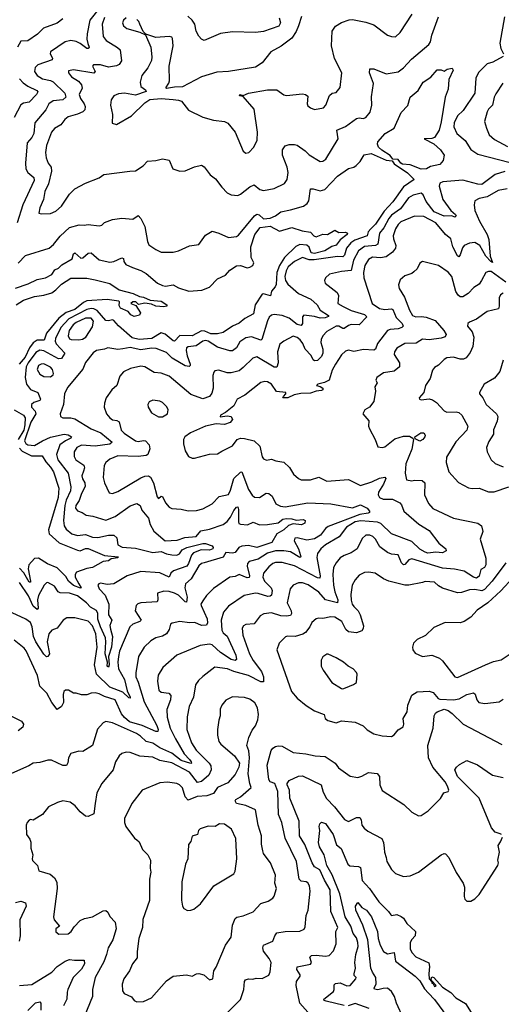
# Model space of a CAD drawing. Extents: x 1245432 to 1420865, y 606325 to 671314.
# Tile 280 of 382: x 1360896 to 1364470, y 649726 to 657029. Entities that reach past the tile are written whole.
import ezdxf

# ---------------------------------------------------------------- set-up
doc = ezdxf.new("R2010")
doc.units = 0

msp = doc.modelspace()

# ---------------------------------------------------------------- linework, layer by layer
at = {"layer": '0CON20XD'}
for points in [[(1361504, 657135), (1361416.4, 657025), (1361395.9, 656924.1), (1361395.3, 656885), (1361402.3, 656852.3), (1361410.8, 656825), (1361405, 656815.6), (1361395, 656815.4), (1361345, 656853.4), (1361315, 656866.9), (1361275, 656874), (1361234.2, 656865), (1361125, 656790), (1361121.4, 656775), (1361140, 656745), (1361137.5, 656732.5), (1361029.4, 656695), (1361009.6, 656675), (1361006, 656645), (1361025, 656615.4), (1361065, 656589.5), (1361125, 656579.3), (1361145, 656568.2), (1361230, 656485), (1361237.1, 656455), (1361215.7, 656435), (1361143.7, 656426.4), (1361111.4, 656405), (1361090.3, 656359.7), (1361008.9, 656265), (1361000.4, 656185), (1360985.5, 656155), (1360951.8, 656115), (1360939.3, 655965), (1360942.3, 655922.3), (1360955.6, 655895), (1361000, 655860), (1361002.8, 655837.2), (1360919.8, 655655), (1360877.4, 655522.6)], [(1361215.6, 657035), (1361175, 657002.7), (1361072.3, 656967.7), (1361027.4, 656922.6), (1360957.4, 656872.6), (1360905, 656870), (1360878.9, 656825)], [(1361526.3, 657045), (1361508.1, 656995), (1361515.8, 656905.8), (1361536.9, 656875), (1361622.9, 656822.9), (1361641.5, 656805), (1361650.5, 656725), (1361635, 656696.9), (1361615, 656686.5), (1361555, 656677.5), (1361495, 656695.3), (1361443.3, 656695), (1361436.9, 656685), (1361455.6, 656645), (1361446.2, 656633.8), (1361295, 656656.9), (1361258.8, 656651.2), (1361257.5, 656635), (1361281.4, 656605), (1361332.3, 656572.3), (1361355.3, 656545), (1361358.7, 656521.3), (1361338.2, 656475), (1361346.7, 656445), (1361375.3, 656405), (1361382.5, 656385), (1361379.1, 656360.9), (1361365, 656345.6), (1361325, 656327.5), (1361255, 656308.5), (1361231.2, 656288.8), (1361200.4, 656249.6), (1361155, 656223.3), (1361132.3, 656195), (1361094.6, 656095), (1361086.4, 656045), (1361092.5, 656005), (1361106.7, 655965), (1361128.5, 655935), (1361132, 655905), (1361109.2, 655810.8), (1361082.7, 655755), (1361071.9, 655695), (1361045.8, 655635), (1361037.5, 655595), (1361055, 655588.8), (1361125, 655590.8), (1361165, 655608.9), (1361205.5, 655645), (1361264.7, 655735.3), (1361306.2, 655773.8), (1361385, 655816.9), (1361485, 655855.8), (1361519.7, 655880.3), (1361713.4, 655906.6), (1361755, 655907.5), (1361813.3, 655945), (1361845, 655980), (1361905, 655984), (1361956.4, 655996.4), (1362005, 655987.5), (1362032, 655922), (1362085, 655906.7), (1362125, 655908), (1362192.6, 655937.4), (1362245, 655950), (1362265, 655938.8), (1362309.1, 655879.1), (1362349.7, 655849.7), (1362395, 655788), (1362435.5, 655745.5), (1362465, 655729.2), (1362515, 655725.6), (1362535, 655734.4), (1362605, 655789.4), (1362635, 655804.2), (1362678.9, 655768.9), (1362705, 655761.9), (1362785, 655778), (1362861.8, 655815), (1362881.1, 655845), (1362888.2, 655895), (1362881.3, 655935), (1362846.7, 656025), (1362846, 656064), (1362866.4, 656093.6), (1362896.2, 656103.8), (1362934.3, 656104.3), (1362955, 656098.6), (1363015, 656056.9), (1363045, 656027.3), (1363125, 655977.5), (1363145, 655980.6), (1363167.5, 655995), (1363258.6, 656145), (1363250.3, 656209.7), (1363313.1, 656236.9), (1363395, 656295.5), (1363415, 656302.5), (1363445, 656296.2), (1363465, 656304), (1363497, 656343), (1363509.2, 656395), (1363507.7, 656457.7), (1363522.7, 656555), (1363492.9, 656635), (1363494.2, 656665.8), (1363525, 656663.8), (1363615, 656627.5), (1363705, 656643.1), (1363745, 656673.1), (1363804.3, 656735.7), (1363931.9, 656845), (1363945, 656866.2), (1363954.7, 656915.3), (1364005, 657051.4)], [(1361685, 657044.3), (1361665, 657026), (1361658.1, 657005), (1361665, 656984), (1361691.2, 656965), (1361788, 656938), (1361828.3, 656918.3), (1361870, 656825), (1361877.1, 656755), (1361874.3, 656725.7), (1361847.6, 656672.4), (1361801.4, 656615), (1361790, 656565), (1361795.7, 656535), (1361829.7, 656509.7), (1361833.8, 656496.2), (1361755, 656470.5), (1361674.7, 656485.3), (1361630, 656480), (1361595.6, 656464.4), (1361575.7, 656434.3), (1361569.2, 656395), (1361584, 656325), (1361583, 656263), (1361615, 656252.5), (1361725, 656316.7), (1361825, 656413.3), (1361862.7, 656437.3), (1361945, 656443.8), (1362033.8, 656436.2), (1362075, 656433.3), (1362095.5, 656425.5), (1362149.5, 656359.5), (1362255, 656306), (1362335, 656284.3), (1362415, 656274.2), (1362441.7, 656261.7), (1362494.2, 656194.2), (1362553.8, 656055), (1362575, 656038.8), (1362596.7, 656045), (1362634, 656085), (1362658.1, 656135), (1362661.1, 656195), (1362635.6, 656365.6), (1362555, 656460), (1362527.5, 656465), (1362530, 656475), (1362555, 656467.5), (1362595, 656484.2), (1362735, 656510), (1362805, 656508), (1362855, 656473.1), (1362875, 656467.1), (1362995, 656480), (1363017.5, 656475), (1363035, 656462.5), (1363030.5, 656405), (1363035, 656391.4), (1363053.3, 656375), (1363085, 656362.8), (1363151.2, 656375), (1363167.1, 656395), (1363195, 656468), (1363215, 656483.8), (1363245, 656490), (1363274.3, 656525.7), (1363286.7, 656635), (1363231.3, 656741.3), (1363210.4, 656835), (1363215.7, 656944.3), (1363238.8, 656981.2), (1363285, 657009.2), (1363341.5, 657028.5), (1363365, 657030), (1363465, 657011.5), (1363525, 656990.8), (1363625.6, 656915.6), (1363655, 656904.2), (1363685, 656902.9), (1363718.9, 656935), (1363809.1, 657070.9)], [(1362987.4, 657052.6), (1362965.4, 656985), (1362947.8, 656942.2), (1362916.6, 656893.4), (1362836.7, 656833.3), (1362759.8, 656790.2), (1362695, 656709.2), (1362645, 656677.5), (1362445, 656644.2), (1362358.8, 656641.2), (1362245, 656606.2), (1362105, 656530.8), (1362045, 656530), (1361985, 656520), (1361980, 656525), (1362002.5, 656557.5), (1362006.7, 656575), (1362005.7, 656685), (1362034.4, 656835), (1362029.7, 656889.7), (1362025, 656898.8), (1362005.8, 656905.8), (1361905, 656898.1), (1361831.7, 656921.7), (1361811.2, 656941.2), (1361786.9, 656995), (1361779.4, 657015), (1361765, 657030.8)], [(1362822.2, 657042.2), (1362831.2, 657005), (1362819.8, 656980.2), (1362705, 656941.8), (1362645, 656935.3), (1362475, 656938.9), (1362385, 656928.1), (1362264.4, 656874.4), (1362245, 656884), (1362225, 656906.2), (1362206.4, 656945), (1362194.6, 656995), (1362175.4, 657025), (1362143.6, 657055)], [(1364495, 657051.1), (1364459.6, 656855), (1364465.9, 656815.9), (1364486.7, 656775)], [(1364484.4, 656755.6), (1364406.2, 656715), (1364365, 656702.9), (1364301.7, 656638.3), (1364280.6, 656595), (1364274.6, 656485.4), (1364186, 656355), (1364144.7, 656315.3), (1364119.2, 656265), (1364119.1, 656235), (1364141.4, 656185), (1364202.4, 656132.4), (1364245.3, 656065.3), (1364295, 656033), (1364535, 655970.5)], [(1363875, 655921.7), (1363795, 655952.2), (1363738.1, 655958.1), (1363725.4, 655965.4), (1363705, 655992.2), (1363665.5, 655995.5), (1363645, 656023.1), (1363582.8, 656062.8), (1363559.7, 656085), (1363550.8, 656105), (1363555, 656123.3), (1363608.6, 656185), (1363674.6, 656225.4), (1363728.2, 656341.8), (1363776.8, 656393.2), (1363794.2, 656455.8), (1363852, 656505), (1363890, 656565), (1363947.9, 656602.1), (1363995, 656657.5), (1364025, 656657.5), (1364045, 656647.5), (1364067.5, 656662.5), (1364105, 656669.2), (1364112.9, 656655), (1364081.8, 656585), (1364075.6, 656515), (1364053.3, 656455), (1364025, 656272), (1364009.2, 656210.8), (1363975, 656155.6), (1363955, 656148.2), (1363898.8, 656145), (1363968.3, 656108.3), (1364019.6, 656065), (1364046.9, 656025), (1364039.2, 655985), (1364014.4, 655955), (1363945, 655940), (1363915, 655924.3), (1363875, 655921.7)], [(1360895, 656590.5), (1360921, 656561), (1360955.2, 656535.2), (1361022.5, 656505), (1361031.1, 656495), (1361021.3, 656475), (1360965, 656418.5), (1360925, 656409.7), (1360905, 656397.1), (1360855.2, 656305)], [(1364481.8, 656558.2), (1364429.9, 656480.1), (1364418.1, 656455), (1364404.4, 656395), (1364375.2, 656364.8), (1364365.3, 656345), (1364346.6, 656275), (1364360, 656225), (1364380.6, 656175), (1364420.5, 656140.5), (1364515, 656090)], [(1360885, 655224.5), (1360939.7, 655280.3), (1361113.8, 655335), (1361147.9, 655362.1), (1361195, 655423.8), (1361265, 655487.5), (1361337.7, 655507.7), (1361374.1, 655504.1), (1361405, 655510.8), (1361485, 655500.6), (1361504.4, 655505.6), (1361525, 655525.7), (1361545, 655532.9), (1361585, 655546.2), (1361655, 655558), (1361735, 655550), (1361775.8, 655575.8), (1361794.2, 655555), (1361823.5, 655495), (1361843.6, 655383.6), (1361855, 655358.8), (1361905, 655324), (1361945, 655305.8), (1362035, 655305.7), (1362075, 655314.4), (1362155, 655351.9), (1362225, 655362.5), (1362275, 655430), (1362325, 655460), (1362375, 655446.2), (1362445.9, 655414.1), (1362505, 655421.9), (1362519.3, 655430.7), (1362637.6, 655575), (1362655, 655587.2), (1362673.1, 655583.1), (1362705, 655553.1), (1362755, 655557.3), (1362795, 655574.6), (1362835, 655604.5), (1362905, 655618.5), (1363003.3, 655645), (1363029.2, 655665), (1363041.4, 655685), (1363054.4, 655775.6), (1363075, 655775.6), (1363125, 655759.4), (1363159.4, 655770.6), (1363255, 655868.1), (1363335, 655925.7), (1363375, 655936), (1363393, 655947), (1363423, 655977), (1363453.2, 656026.8), (1363505, 656036.6), (1363615, 655987.1), (1363661.4, 655981.4), (1363675, 655959.2), (1363775, 655894.3), (1363823.8, 655845), (1363745, 655789.6), (1363665, 655677.7), (1363599.8, 655610.2), (1363536.1, 655513.9), (1363502.6, 655477.4), (1363482.9, 655455), (1363474.5, 655425), (1363383.1, 655395), (1363352.8, 655375), (1363320.2, 655335), (1363307, 655283), (1363295, 655270.3), (1363255, 655272.4), (1363081.6, 655248.4), (1363045, 655248.8), (1362995, 655264.5), (1362934.2, 655235.8), (1362888.2, 655195), (1362872.5, 655167.5), (1362864.4, 655125), (1362868.4, 655095), (1362885, 655066.5), (1362965, 654998.5), (1363056.4, 654956.4), (1363102.7, 654915), (1363125.5, 654875.5), (1363188, 654835), (1363188.6, 654828.6), (1363162.4, 654817.6), (1363125, 654816.2), (1363085, 654828.7), (1363005, 654837.8), (1362993.5, 654825), (1362994.4, 654775), (1362985, 654760.6), (1362955, 654767.6), (1362894.8, 654814.8), (1362845, 654835.4), (1362785, 654843.6), (1362765, 654838.5), (1362747.9, 654822.1), (1362734.5, 654795), (1362692.2, 654657.8), (1362685, 654653.3), (1362615, 654676.7), (1362575, 654669.1), (1362530.1, 654639.9), (1362505, 654595.8), (1362475, 654572.5), (1362455, 654572.2), (1362365, 654599.6), (1362295.5, 654645), (1362275, 654650), (1362255, 654644.7), (1362205, 654609.3), (1362145, 654603.6), (1362135, 654594.2), (1362131.1, 654575), (1362138.1, 654535), (1362161.3, 654475), (1362161.5, 654465), (1362152.9, 654457.1), (1362125, 654462.7), (1362028.5, 654518.5), (1361985, 654561.8), (1361909.3, 654589.3), (1361875, 654594.1), (1361795, 654581.5), (1361715, 654597.9), (1361660.9, 654589.1), (1361625, 654582.9), (1361550, 654595), (1361525, 654584.3), (1361465.6, 654574.4), (1361440.7, 654559.3), (1361383.8, 654486.2), (1361364, 654436), (1361249.4, 654300.6), (1361227.1, 654255), (1361220.6, 654175), (1361195.9, 654105.9), (1361198.8, 654085), (1361216.8, 654076.8), (1361275, 654076.5), (1361305, 654068.5), (1361425, 653993.8), (1361498.1, 653965), (1361582, 653895), (1361565, 653880.5), (1361455, 653866.2), (1361355, 653872.8), (1361320.8, 653855), (1361301.1, 653825), (1361300.3, 653790.3), (1361311.2, 653765), (1361371.5, 653725), (1361376.7, 653705), (1361368.5, 653681.5), (1361357.5, 653645), (1361362.8, 653622.8), (1361379.7, 653595), (1361382.4, 653567.6), (1361354.7, 653515), (1361337.8, 653462.2), (1361311.3, 653425), (1361310.2, 653405), (1361325, 653386.6), (1361360, 653375), (1361390, 653355), (1361437.6, 653347.6), (1361535, 653318.2), (1361605.2, 653344.8), (1361715, 653423.8), (1361765, 653440), (1361790, 653425), (1361801.7, 653391.7), (1361852.3, 653332.3), (1361864.5, 653284.5), (1361890.8, 653235), (1361975, 653164), (1362065, 653167.8), (1362121.7, 653188.3), (1362204.5, 653195.5), (1362241.1, 653238.9), (1362305, 653251.5), (1362405, 653283.8), (1362435, 653308.2), (1362460.1, 653339.9), (1362485, 653390), (1362505, 653414.4), (1362515, 653416.9), (1362520.7, 653395), (1362518.7, 653305), (1362523.1, 653293.1), (1362535, 653287.7), (1362587.3, 653282.7), (1362627.5, 653302.5), (1362675, 653281.6), (1362735.3, 653284.7), (1362815, 653298.4), (1362850, 653325), (1362875, 653328.9), (1362915, 653326.6), (1362946.6, 653316.6), (1363000.8, 653320.8), (1363014.2, 653315), (1363011.1, 653295), (1362988.2, 653281.8), (1362925, 653289.1), (1362891.6, 653278.4), (1362855.8, 653245), (1362803.6, 653216.4), (1362767.8, 653152.2), (1362655, 653114.3), (1362595, 653130.2), (1362545, 653124.8), (1362521.9, 653115), (1362495, 653077.5), (1362475, 653073.1), (1362425, 653077.1), (1362406.5, 653043.5), (1362265, 653000.8)], [(1364496, 655904), (1364425, 655880), (1364325, 655807.2), (1364295, 655808.5), (1364185, 655838.6), (1364035.5, 655825.5), (1364013.9, 655816.1), (1364009.6, 655795), (1364036.8, 655695), (1364095.5, 655615), (1364129.1, 655585), (1364134.4, 655575), (1364125.3, 655564.7), (1364103.4, 655573.4), (1364045, 655571.8), (1363971.8, 655605), (1363912, 655682), (1363890.1, 655730.1), (1363875, 655742.4), (1363815, 655728.6), (1363781.3, 655708.7), (1363722.7, 655627.3), (1363655, 655578.9), (1363635.2, 655555), (1363597.9, 655485), (1363565.6, 655445), (1363554.7, 655365), (1363535.7, 655354.3), (1363455, 655348.1), (1363410.8, 655315), (1363372.2, 655245), (1363355, 655168.9), (1363285, 655162.3), (1363195, 655142.9), (1363166, 655115), (1363158.8, 655095), (1363163.8, 655075), (1363252.2, 655005), (1363262.7, 654982.7), (1363257.1, 654925), (1363297.5, 654902.5)], [(1364514.8, 655775.2), (1364446.3, 655763.6), (1364365, 655714.6), (1364306.6, 655703.4), (1364274.4, 655685.6), (1364268.6, 655655), (1364275, 655614), (1364308.5, 655535), (1364365.8, 655435), (1364378.7, 655398.7), (1364386.8, 655275), (1364405, 655228.8), (1364391.8, 655235), (1364356.1, 655275), (1364312.1, 655355), (1364275, 655375.7), (1364235, 655371.2), (1364194.8, 655355.2), (1364182.3, 655337.7), (1364165, 655284.2), (1364155, 655271.4), (1364145, 655277.5), (1364110, 655345), (1364095.8, 655405), (1364055.8, 655435), (1363985, 655523.5), (1363895, 655570), (1363825, 655571.4), (1363725, 655528.8), (1363705, 655511.1), (1363685, 655479.2), (1363668.2, 655425), (1363668.9, 655405), (1363687.9, 655355), (1363685.6, 655335.6), (1363662.2, 655305), (1363615, 655271.2), (1363574, 655264), (1363515, 655268), (1363485, 655250.5), (1363457.9, 655205), (1363448.5, 655155), (1363450, 655115), (1363512.5, 654925), (1363567, 654887), (1363605, 654880.3), (1363654.6, 654884.6), (1363665, 654880.5), (1363691, 654821), (1363733.8, 654775), (1363741.5, 654755), (1363731.9, 654745), (1363705, 654735.7), (1363645, 654732.3), (1363626.5, 654723.5), (1363552.2, 654627.8), (1363535.6, 654585), (1363525, 654578.5), (1363446.6, 654583.4), (1363375, 654567.1), (1363335, 654579.2), (1363315, 654570), (1363285, 654544), (1363239.5, 654475), (1363215, 654428.8), (1363193.5, 654355), (1363158.3, 654338.3), (1363107.5, 654325), (1363097.5, 654315), (1363125, 654309.2), (1363145, 654296.2), (1363146, 654285), (1363135, 654278.6), (1363095, 654273.5), (1363055, 654260), (1362982.5, 654257.5), (1362932.9, 654247.1), (1362885, 654224.4), (1362855, 654223.3), (1362850, 654225), (1362852.5, 654235), (1362870, 654255), (1362870, 654265), (1362801.5, 654271.5), (1362764.3, 654325), (1362735, 654343.3), (1362714.5, 654345.5), (1362685, 654337.8), (1362566, 654244), (1362508.8, 654215), (1362485, 654164.3), (1362423.7, 654116.4), (1362386.2, 654095), (1362383.8, 654083.8), (1362435, 654091.5), (1362466.2, 654086.2), (1362474.3, 654065), (1362458, 654042), (1362415, 654025.7), (1362355, 654032), (1362275, 654013.3), (1362164, 653965), (1362121.2, 653935), (1362110.8, 653915), (1362112.3, 653882.3), (1362125, 653832.5), (1362149.5, 653789.5), (1362175, 653776.7), (1362193, 653777), (1362305, 653807.5), (1362365, 653808.8), (1362395, 653830), (1362475, 653868.8), (1362508.8, 653915), (1362535.8, 653925.8), (1362563.6, 653923.6), (1362635.5, 653905.5), (1362678.8, 653865), (1362695, 653787.5), (1362705, 653772.5), (1362727, 653763), (1362765, 653770), (1362796.4, 653756.4), (1362856.2, 653746.2), (1362897.9, 653707.9), (1362928.8, 653658.8), (1362965.7, 653625.7), (1362985, 653617.1), (1363055, 653616.7), (1363115, 653635.3), (1363175, 653606), (1363335, 653618.6), (1363425, 653574.5), (1363509, 653601), (1363565, 653628.2), (1363605, 653636.7), (1363614.3, 653625), (1363595, 653584.4), (1363558.7, 653525), (1363557.3, 653505), (1363567.1, 653485), (1363593, 653473), (1363661.7, 653471.7), (1363716.7, 653445), (1363730.6, 653430.6), (1363747.3, 653385), (1363857.7, 653287.7), (1363935, 653240), (1364006.5, 653146.5), (1364059.2, 653105), (1364061.2, 653088.8), (1364034.3, 653075.7), (1363985, 653080), (1363925, 653073.2), (1363905, 653078.7), (1363865, 653101.9), (1363805, 653158.5), (1363655, 653215.9), (1363575, 653292.8), (1363552.3, 653302.3), (1363427.3, 653312.7), (1363384.6, 653305), (1363322.4, 653265), (1363267.4, 653192.6), (1363165, 653133.3), (1363131.8, 653105), (1363105, 653070.8), (1363100.8, 653039.2), (1363125.7, 652905), (1363123.6, 652886.4), (1363105, 652888.6), (1362935, 652979.1), (1362845, 653003.1), (1362795, 653002.2), (1362775, 652994.6), (1362745, 652971.5), (1362705.4, 652925), (1362700, 652895), (1362713.2, 652865), (1362763.3, 652815), (1362768.6, 652795), (1362765, 652760.8), (1362755, 652752.3), (1362738.1, 652751.9), (1362666.2, 652773.8), (1362645.3, 652774.7), (1362561.4, 652758.6), (1362445, 652678.9), (1362409.6, 652635), (1362391.1, 652575), (1362395, 652501.2), (1362405, 652480.8), (1362435.4, 652455.4), (1362500.8, 652315), (1362505.3, 652284.7), (1362496.2, 652275), (1362465, 652283.9), (1362386.4, 652336.4), (1362325, 652392), (1362305, 652396.7), (1362235, 652386.5), (1362063.2, 652316.8), (1361957, 652223), (1361922.8, 652167.2), (1361917.6, 652122.4), (1361927.8, 652055), (1361945, 652040.9), (1362002.7, 652032.7), (1362016.7, 652016.7), (1362015, 651984), (1361986.9, 651913.1), (1361991.1, 651855), (1362013.1, 651775), (1362051.4, 651695), (1362116.5, 651585), (1362155, 651541.4), (1362168.6, 651525), (1362171.1, 651515), (1362165, 651512.3), (1362095, 651533.8), (1362025, 651587.6), (1361935, 651629.5), (1361885, 651662), (1361834.3, 651674.3), (1361793.4, 651715), (1361762.9, 651735), (1361585, 651814.6), (1361535, 651823.1), (1361515.5, 651814.5), (1361472.7, 651767.3), (1361435.7, 651645), (1361365, 651602), (1361335, 651603.8), (1361275, 651586.2), (1361258.6, 651555), (1361252.7, 651517.3), (1361242.3, 651497.7), (1361215, 651497.1), (1361132.3, 651537.7), (1361105, 651537.5), (1361045, 651519.2), (1360995, 651515.6), (1360963.3, 651495), (1360835, 651437.1)], [(1360865, 655038), (1360959.2, 655070.9), (1361025, 655101.8), (1361086.4, 655113.6), (1361135, 655140.5), (1361156.6, 655173.4), (1361184.7, 655185.3), (1361209.2, 655210.8), (1361285, 655254.6), (1361295, 655292), (1361305, 655300), (1361349.5, 655259.5), (1361365, 655262.9), (1361405, 655297.9), (1361425, 655301.1), (1361485, 655248.6), (1361565, 655231.4), (1361595, 655236.7), (1361655, 655263.1), (1361665, 655258.8), (1361669.4, 655235), (1361683.9, 655213.9), (1361731.8, 655191.8), (1361795, 655169.3), (1361835, 655146.7), (1361918.5, 655075), (1361955, 655057.2), (1361976.9, 655053.1), (1362035, 655063.3), (1362075, 655040.5), (1362150, 655015), (1362246.4, 655023.6), (1362305, 655044.3), (1362365, 655106.2), (1362424.4, 655135.6), (1362455, 655170.8), (1362505, 655203.3), (1362535, 655206), (1362585, 655189.4), (1362605, 655192.9), (1362625, 655205.8), (1362633.5, 655225), (1362614.3, 655264.3), (1362612.2, 655345), (1362641, 655435), (1362681, 655489), (1362755, 655497.7), (1362825, 655460.7), (1362916.8, 655486.8), (1362992.7, 655462.7), (1363054.4, 655454.4), (1363078, 655425), (1363095, 655418.5), (1363145, 655437.8), (1363180, 655435), (1363235, 655467.5), (1363265, 655451.9), (1363315, 655454.4), (1363329.4, 655445), (1363327.3, 655435), (1363273.2, 655396.8), (1363245, 655355.8), (1363212.7, 655347.3), (1363160, 655315), (1363085, 655296.1), (1363060.1, 655300.1), (1363043, 655343), (1363025.7, 655355.7), (1362975, 655361), (1362945, 655348), (1362861.5, 655265), (1362823.8, 655205), (1362804.4, 655155), (1362800.5, 655065), (1362792.7, 655047.3), (1362763.6, 655015), (1362758.1, 654981.9), (1362705, 654995.3), (1362695, 654992.3), (1362642.5, 654915), (1362631.5, 654848.5), (1362567.4, 654812.6), (1362525, 654778.8), (1362475, 654755.9), (1362405, 654709.7), (1362365, 654698), (1362315, 654699.9), (1362269, 654719), (1362245, 654720.4), (1362175, 654685.5), (1362083.7, 654686.3), (1362045, 654645.5), (1362035, 654647.9), (1361975, 654697.7), (1361945, 654706.4), (1361875.5, 654664.5), (1361783, 654657), (1361730.7, 654670.7), (1361629.4, 654759.4), (1361595, 654797.5), (1361585, 654802.2), (1361555, 654795.5), (1361535, 654798.5), (1361471.6, 654871.6), (1361445, 654884.8), (1361425, 654887.2), (1361395, 654879.7), (1361259.5, 654810.5), (1361200.5, 654745), (1361162.5, 654665), (1361159.8, 654645), (1361167.6, 654625), (1361230, 654555), (1361205, 654517.1), (1361185, 654513.9), (1361075, 654574), (1361045, 654578), (1361015, 654559.7), (1360958.2, 654485), (1360943.3, 654455), (1360936.5, 654375), (1360945.9, 654325), (1360977, 654287), (1361029.2, 654265), (1361049.1, 654215), (1361045, 654204.5), (1360999.5, 654190.5), (1360983.1, 654175), (1360983.1, 654155), (1361009.6, 654125), (1361014.7, 654105), (1360978.8, 654045), (1360932.5, 653905), (1360941.8, 653885), (1360955, 653875.3), (1361005, 653870), (1361065, 653906.6), (1361125, 653931.6), (1361224.7, 653954.7), (1361255, 653949.4), (1361280, 653935), (1361275.8, 653925), (1361234.6, 653905), (1361194.1, 653875.9), (1361168.6, 653805), (1361179.7, 653765), (1361256, 653665), (1361274.8, 653565), (1361272.2, 653535), (1361239.8, 653465), (1361229.8, 653425), (1361219.7, 653315), (1361225.9, 653275), (1361240, 653250), (1361283.1, 653215), (1361323.9, 653203.9), (1361385, 653210), (1361435, 653191.6), (1361475, 653189.3), (1361555.4, 653205.4), (1361595, 653206.7), (1361615.6, 653185), (1361624.3, 653135), (1361656.8, 653116.8), (1361755, 653110.2), (1361885, 653077.5), (1361945.1, 653085.1), (1361985, 653067.2), (1362025, 653058.9), (1362061.7, 653058.3), (1362081.6, 653068.4), (1362102.8, 653097.2), (1362135.3, 653115), (1362254.8, 653144.8), (1362275, 653144.1), (1362325, 653127.4), (1362332.7, 653115), (1362330.4, 653105), (1362305, 653094.5), (1362243.5, 653096.5), (1362185.7, 653074.3), (1362171.6, 653058.4), (1362149.4, 652995), (1362135.1, 652974.9), (1362037.9, 652942.1), (1362017.8, 652925), (1362005, 652894.5), (1361934.7, 652925.3), (1361795, 652935.7), (1361692.5, 652905), (1361594.5, 652845.5), (1361545, 652841.1), (1361495, 652849.4), (1361482, 652845), (1361475.7, 652834.3), (1361485, 652807.5), (1361530.1, 652760.1), (1361558.1, 652695), (1361555.7, 652615), (1361580.4, 652575), (1361565.8, 652535), (1361569, 652509), (1361585.8, 652455), (1361577, 652375), (1361553.8, 652305), (1361558.9, 652245), (1361555, 652226.2), (1361546.2, 652235), (1361547.5, 652265), (1361529.2, 652325), (1361535.6, 652415), (1361532.2, 652445), (1361494.7, 652525), (1361476.7, 652583.3), (1361475.9, 652625), (1361466.5, 652646.5), (1361421.1, 652671.1), (1361390.8, 652705), (1361325, 652756.3), (1361265, 652776.5), (1361195, 652777.1), (1361182.5, 652785), (1361155, 652828.5), (1361105, 652854), (1361095, 652852), (1361077.5, 652835), (1361035, 652757.5), (1361026.7, 652725), (1361032.3, 652665), (1361025, 652653.3), (1360995, 652678.2), (1360961.3, 652755), (1360893.6, 652853.6)], [(1364503.1, 655083.1), (1364395, 655160.7), (1364375, 655161.8), (1364355, 655154.5), (1364324.3, 655095.7), (1364305, 655066.9), (1364266, 655044), (1364225, 654999.4), (1364185, 654974.4), (1364165, 654972.9), (1364149.4, 654985), (1364133.8, 655013.8), (1364102.7, 655125), (1364075, 655157.8), (1364005, 655205.4), (1363885, 655236.2), (1363865, 655224), (1363845, 655182), (1363821.2, 655158.8), (1363805, 655146.9), (1363755, 655128.6), (1363720, 655100), (1363708.3, 655061.7), (1363712, 655035), (1363750.9, 654970.9), (1363787.8, 654875), (1363811.5, 654835), (1363835, 654825.4), (1363878.7, 654828.7), (1363913, 654823), (1363979.1, 654799.1), (1364044.4, 654725), (1364060.8, 654695), (1364052.4, 654677.6), (1364022.8, 654667.2), (1363935, 654653.8), (1363885, 654660.6), (1363865, 654646.2), (1363839.3, 654630.7), (1363753.2, 654626.8), (1363695, 654592), (1363678.2, 654565), (1363674.7, 654545), (1363714.5, 654485), (1363714.4, 654455), (1363675, 654421.1), (1363595, 654409.2), (1363546.2, 654375), (1363538, 654355), (1363548, 654335), (1363532, 654305), (1363535.8, 654275), (1363525, 654197.5), (1363492.5, 654155), (1363457.5, 654135), (1363442.5, 654105), (1363487.5, 654055), (1363485.8, 654015), (1363491.4, 653995), (1363534.2, 653915), (1363555, 653861.2), (1363585, 653855.8), (1363605, 653861.4), (1363680.1, 653919.9), (1363745, 653940.7), (1363789.1, 653939.1), (1363813.3, 653925), (1363817.5, 653915), (1363805.5, 653844.5), (1363761.5, 653735), (1363755.6, 653665), (1363765.9, 653615.9), (1363805, 653610), (1363825, 653614.3), (1363882.2, 653612.2), (1363902.9, 653595), (1363900, 653505), (1363930.8, 653440.8), (1363963.3, 653403.3), (1364115, 653331.1), (1364295, 653294.2), (1364323.8, 653275), (1364332.3, 653232.3), (1364314.5, 653175), (1364354.7, 653034.7), (1364354.6, 652985.4), (1364345, 652966.9), (1364318.8, 652951.2), (1364305, 652902.9), (1364285, 652886.9), (1364265, 652893.3), (1364195, 652938.8), (1364123.8, 652953.8), (1364035, 652961), (1363805, 653029.5), (1363785, 653023.4), (1363755, 652987.5), (1363745, 652986.4), (1363730.6, 653000.6), (1363705, 653058.8), (1363655, 653064.6), (1363625, 653077.5), (1363569.4, 653119.4), (1363536.5, 653175), (1363516.1, 653196.1), (1363494.2, 653205.8), (1363465, 653205.6), (1363438.3, 653181.7), (1363399.4, 653105), (1363356.3, 653073.7), (1363304, 653055), (1363275, 653037.8), (1363245, 653000.8), (1363225.5, 652965), (1363219.2, 652915), (1363224.8, 652835), (1363233.7, 652785), (1363257.8, 652725), (1363255.5, 652705), (1363165.2, 652725.2), (1363115, 652783.5), (1363037, 652837), (1362995, 652852.3), (1362965, 652851.2), (1362925.3, 652834.7), (1362903.4, 652806.6), (1362880.9, 652705), (1362909.6, 652645), (1362913.1, 652625), (1362905, 652610.8), (1362875, 652604.7), (1362835, 652607.6), (1362765, 652630.5), (1362707.2, 652622.8), (1362681.7, 652608.3), (1362635, 652548.6), (1362575, 652544.4), (1362556.7, 652533.3), (1362545.8, 652515), (1362552.2, 652465), (1362600.4, 652325), (1362629.6, 652275), (1362690.3, 652195), (1362704.6, 652155), (1362705, 652118), (1362685, 652117.3), (1362595, 652164.5), (1362485, 652193.5), (1362438, 652215), (1362345, 652225.5), (1362255, 652156.7), (1362222.7, 652127.3), (1362199.4, 652095), (1362185.4, 652005), (1362153.8, 651935), (1362138.7, 651858.7), (1362136.2, 651765), (1362170.4, 651665), (1362205, 651610.4), (1362302.9, 651515), (1362315.6, 651495), (1362317.3, 651465), (1362300.4, 651425), (1362245, 651378.9), (1362215, 651370.9), (1362155, 651448.3), (1362025, 651518.1), (1361935.3, 651535.3), (1361885, 651558), (1361786.7, 651566.7), (1361715, 651594), (1361685, 651595.7), (1361655, 651585.7), (1361635, 651570), (1361606.7, 651525), (1361590.6, 651465), (1361505.6, 651365), (1361467.1, 651295), (1361455.5, 651215), (1361445, 651140), (1361405, 651118), (1361385, 651122.5), (1361345, 651152.9), (1361308.3, 651198.3), (1361270, 651225), (1361215.8, 651234.2), (1361176.8, 651223.2), (1361109.7, 651190.3), (1361065, 651134), (1360995, 651092.5), (1360975, 651096.7), (1360965, 651092.5), (1360950, 651075), (1360943.3, 651055), (1360947.5, 650985), (1360970.7, 650950.7), (1360977.7, 650927.7), (1360978.8, 650885), (1360993.3, 650835), (1360987.5, 650805), (1360991.7, 650791.7), (1361027.5, 650755), (1361037.5, 650715), (1361122.1, 650692.1), (1361153.7, 650663.7), (1361171.7, 650631.7), (1361174.3, 650584.3), (1361147.1, 650375), (1361152.5, 650352.5), (1361190, 650305), (1361163.9, 650286.1), (1361163.9, 650263.9), (1361187, 650247), (1361255, 650248), (1361277.5, 650265), (1361298.9, 650301.1), (1361343.4, 650346.6), (1361377.2, 650362.8), (1361435, 650375.5), (1361515, 650418.1), (1361535, 650420.8), (1361549.7, 650409.7), (1361565, 650376.7), (1361605.5, 650335.5), (1361611.5, 650285), (1361587.9, 650205), (1361551.2, 650145), (1361541.1, 650095), (1361519.7, 650040.3), (1361455.7, 649925.7), (1361435.6, 649835), (1361435.8, 649785), (1361329.6, 649525)], [(1360870, 654915), (1360925, 654948.8), (1361005, 654976.4), (1361075, 654985.3), (1361133.7, 655003.7), (1361165.2, 655024.8), (1361205, 655068.2), (1361275, 655111.1), (1361395, 655112.5), (1361455, 655098.9), (1361565, 655072), (1361635, 655025.5), (1361738, 654998), (1361785, 654975.6), (1361815, 654972.1), (1361865, 654950), (1361945, 654942.5), (1361987.5, 654915), (1361988, 654905), (1361965, 654898.4), (1361905, 654903.6), (1361875, 654918.5), (1361825, 654926.7), (1361777.5, 654917.5), (1361757.7, 654937.7), (1361735, 654937.5), (1361720, 654925), (1361758.3, 654908.3), (1361792.5, 654855), (1361785, 654837.5), (1361745, 654827.5), (1361720.7, 654840.7), (1361700, 654865), (1361645, 654890), (1361635, 654910), (1361637.5, 654937.5), (1361631.7, 654941.7), (1361544.5, 654954.5), (1361393.1, 654943.1), (1361369.1, 654930.9), (1361305, 654880), (1361241.6, 654858.4), (1361185.3, 654814.7), (1361095.8, 654705), (1361078.2, 654651.8), (1361025, 654652), (1360995, 654631.4), (1360968.9, 654595), (1360937.1, 654525), (1360892.9, 654475)], [(1364485, 655000.5), (1364465, 654988.6), (1364454.1, 654965.9), (1364455.5, 654904.5), (1364448.8, 654885), (1364364.4, 654865), (1364285, 654808.6), (1364233.8, 654785), (1364222.5, 654775), (1364220, 654755), (1364253.3, 654713.3), (1364266.1, 654675), (1364258.3, 654605), (1364238.9, 654561.1), (1364208.6, 654521.4), (1364189.2, 654510.8), (1364165, 654511.3), (1364115, 654526.2), (1364065, 654522.2), (1364045, 654510), (1364005, 654467.1), (1363975, 654449.2), (1363960.4, 654429.6), (1363941.3, 654368.7), (1363907.5, 654315), (1363895.7, 654264.3), (1363860, 654225), (1363863.6, 654213.6), (1363875, 654210), (1363935, 654217.5), (1363959.8, 654209.8), (1363989.2, 654189.2), (1364045, 654128.1), (1364065, 654118.9), (1364135, 654121.1), (1364155.5, 654115.5), (1364178.1, 654095), (1364221.9, 654015), (1364215, 653984.4), (1364132.6, 653897.4), (1364063.3, 653785), (1364061.1, 653745), (1364080, 653675), (1364153.6, 653596.4), (1364227.6, 653557.6), (1364255, 653552), (1364305, 653555.5), (1364376.1, 653526.1), (1364416.5, 653526.5), (1364525, 653563.5)], [(1363297.5, 654902.5), (1363355, 654871.3), (1363455, 654843.1), (1363473.3, 654825), (1363415, 654766.4), (1363355, 654767.8), (1363335, 654761.2), (1363305, 654739.6), (1363295, 654739.2), (1363265, 654755.4), (1363245, 654756.9), (1363175, 654715.6), (1363146.3, 654683.7), (1363132.6, 654657.4), (1363129.7, 654635), (1363144.7, 654585), (1363145.3, 654555), (1363135, 654531.5), (1363105, 654500.6), (1363085, 654498.1), (1363075, 654505.8), (1363058.8, 654538.8), (1363015.3, 654585), (1362998.1, 654628.1), (1362976.9, 654655), (1362955, 654671.2), (1362925, 654681.5), (1362855.4, 654644.6), (1362827.6, 654622.4), (1362810, 654565), (1362815.3, 654484.7), (1362805, 654450.8), (1362785, 654452.3), (1362655, 654528.8), (1362625, 654517.5), (1362555, 654450), (1362525, 654425.4), (1362465, 654410.8), (1362435, 654410.4), (1362375, 654428.8), (1362345, 654424.2), (1362335.5, 654414.5), (1362328.9, 654391.1), (1362330.5, 654295), (1362320.7, 654259.3), (1362304.4, 654235.6), (1362255, 654216), (1362165, 654249.4), (1362005.8, 654385.8), (1361945, 654408.2), (1361895, 654412.7), (1361825, 654454.6), (1361795, 654458.5), (1361718, 654442), (1361665, 654418.1), (1361640, 654385), (1361615.7, 654315), (1361579.2, 654285), (1361537.1, 654225), (1361524.4, 654185), (1361523.1, 654155), (1361540, 654105), (1361565, 654075.7), (1361585, 654062.5), (1361616.7, 654056.7), (1361635, 654045.7), (1361649.1, 653985), (1361671.3, 653961.3), (1361755, 653904.7), (1361775, 653900.6), (1361815, 653909.1), (1361829.2, 653905), (1361856.4, 653875), (1361861.1, 653845), (1361847.5, 653805), (1361834, 653796), (1361775, 653790.3), (1361625, 653793.5), (1361565, 653769.2), (1361535, 653743.8), (1361522.7, 653722.7), (1361516.1, 653633.9), (1361524.3, 653595), (1361560.3, 653520.3), (1361585, 653514.5), (1361625, 653528.8), (1361795, 653632.1), (1361825, 653643.8), (1361852.5, 653645), (1361866.7, 653635), (1361888, 653595), (1361915, 653491.2), (1361925, 653476.7), (1361945, 653496.2), (1361955, 653492), (1361978.4, 653445), (1362005, 653413.1), (1362025, 653404.6), (1362095, 653399.4), (1362145, 653387.5), (1362208, 653388), (1362255, 653401.4), (1362325, 653438.1), (1362377.3, 653492.7), (1362445, 653508.6), (1362461.1, 653538.9), (1362485, 653627.1), (1362535, 653674), (1362545, 653675.7), (1362595, 653544.4), (1362621.5, 653501.5), (1362638, 653488), (1362675, 653484.5), (1362725, 653516.4), (1362745, 653515.5), (1362768.8, 653495), (1362797.5, 653437.5), (1362831.5, 653421.5), (1362865, 653416.2), (1363035, 653444.7), (1363205, 653437), (1363365, 653409.6), (1363425, 653430.4), (1363473.6, 653405), (1363492.2, 653385), (1363490.8, 653375), (1363481.8, 653368.2), (1363420.2, 653360.2), (1363185, 653270.8), (1363164.7, 653255), (1363127.2, 653205), (1363085, 653178.4), (1363028.1, 653168.1), (1362955, 653186.4), (1362936.9, 653183.1), (1362933.6, 653165), (1362964.3, 653105), (1362980, 653055), (1362981.5, 653045), (1362975, 653039.6), (1362905, 653081.4), (1362855, 653090.5), (1362795, 653090.5), (1362735, 653072.8), (1362665, 653028.9), (1362598.3, 653011.7), (1362586.2, 652995), (1362584.7, 652975.3), (1362601.8, 652905), (1362598.8, 652891.2), (1362585, 652890), (1362525, 652913.8), (1362495, 652898.2), (1362455, 652893.5), (1362335, 652809.4), (1362282.6, 652757.4), (1362255, 652719.2), (1362240.6, 652695), (1362241.5, 652685), (1362287.4, 652585), (1362290, 652555), (1362282.1, 652537.9), (1362245, 652535.2), (1362195, 652559.1), (1362155, 652555.6), (1362085, 652565.3), (1362026.6, 652553.4), (1362016, 652545), (1362006, 652505), (1361986, 652475), (1361955, 652456.7), (1361905, 652443.5), (1361868.3, 652421.7), (1361820.6, 652375), (1361778.5, 652305), (1361758.2, 652185), (1361758.9, 652155), (1361776.1, 652116.1), (1361820.1, 651970.1), (1361912.5, 651795), (1361922.9, 651765), (1361920.9, 651749.1), (1361905, 651748.5), (1361803.9, 651793.9), (1361711.7, 651821.7), (1361672.8, 651852.8), (1361650.4, 651880.4), (1361604.3, 651984.3), (1361525, 652007.9), (1361485, 652029.6), (1361455, 652037.3), (1361425, 652034.4), (1361395, 652021.8), (1361355, 652021.4), (1361315, 652033.8), (1361295, 652033.8), (1361257.5, 652055), (1361235, 652055.6), (1361224, 652046), (1361218.8, 652025), (1361220.8, 651965), (1361205, 651933.8), (1361175, 651912.5), (1361135, 651965.7), (1361096.4, 652035), (1361046.3, 652086.3), (1361026.9, 652165), (1360945, 652346.9), (1360927.8, 652367.8), (1360855, 652426.9)], [(1361335, 654654.7), (1361361.2, 654658.8), (1361385.7, 654674.3), (1361435, 654751.2), (1361444, 654794), (1361426.4, 654816.4), (1361385, 654815.5), (1361315, 654783.1), (1361292.4, 654765), (1361263.8, 654725), (1361254.7, 654685), (1361265, 654663.3), (1361276.9, 654656.9), (1361335, 654654.7)], [(1361125, 654380.9), (1361144.4, 654395), (1361145.5, 654405), (1361138.9, 654435), (1361125, 654451.2), (1361075, 654476.1), (1361055, 654474.5), (1361035, 654463.1), (1361026.4, 654435), (1361045, 654400), (1361075, 654381.5), (1361125, 654380.9)], [(1364483.4, 654505), (1364460.5, 654419.5), (1364419.2, 654370.8), (1364344, 654325), (1364309.2, 654265), (1364309.2, 654255), (1364332.9, 654225), (1364358.1, 654175), (1364434.6, 654105), (1364445.4, 654085), (1364439.6, 654050.4), (1364412.4, 653987.6), (1364411.8, 653955), (1364378.6, 653901.4), (1364360.8, 653855), (1364365.8, 653825), (1364396, 653765), (1364425, 653737.5), (1364485, 653711.5)], [(1361925, 654082.5), (1361955, 654083.8), (1361993.3, 654105), (1361998.8, 654135), (1361987.8, 654157.8), (1361955, 654189.2), (1361935, 654198.6), (1361885, 654208), (1361856.7, 654195), (1361848, 654175), (1361850, 654155), (1361875, 654112.5), (1361925, 654082.5)], [(1360855.1, 654135.1), (1360924.8, 654095), (1360935.6, 654075.6), (1360934.7, 654025), (1360925.3, 653985), (1360883.8, 653915)], [(1363865, 653903.8), (1363830, 653920), (1363828.8, 653935), (1363873.8, 653965), (1363895, 653965.8), (1363905, 653947.5), (1363903.5, 653935), (1363887.3, 653915), (1363865, 653903.8)], [(1360895, 653851), (1360915, 653829.3), (1360984.1, 653794.1), (1361063.3, 653795), (1361089.2, 653749.1), (1361125, 653709.1), (1361145.6, 653675.6), (1361185.8, 653555), (1361182.5, 653485), (1361109.8, 653245), (1361114.8, 653214.8), (1361188.8, 653148.8), (1361325, 653093.8), (1361345, 653090.4), (1361385, 653106.1), (1361405, 653107.1), (1361525, 653054.1), (1361626.2, 653045), (1361623, 653037), (1361575, 653029.2), (1361555, 653016.2), (1361515, 653011.1), (1361436.9, 652965), (1361395, 652959.3), (1361318, 652932), (1361306.9, 652915), (1361307.5, 652895), (1361334.7, 652844.7), (1361352.5, 652815), (1361348, 652812), (1361295, 652832), (1361257.4, 652865), (1361238, 652898), (1361175, 652964), (1361102.1, 652992.1), (1361035, 653036.2), (1361005, 653031.6), (1360962.4, 652985), (1360957.5, 652955), (1360976, 652865), (1360975, 652858), (1360965, 652856.5), (1360927.5, 652927.4), (1360895, 652961.6)], [(1362265, 653000.8), (1362245, 652994.5), (1362225, 652977.8), (1362168.8, 652881.2), (1362125.4, 652844.6), (1362120.6, 652815), (1362138, 652745), (1362135, 652710), (1362125, 652711.5), (1362075, 652760.6), (1362045, 652776.8), (1362005, 652788.2), (1361965, 652790), (1361918.8, 652775), (1361920.8, 652725), (1361915, 652710.8), (1361795, 652703.1), (1361772.4, 652697.6), (1361759.2, 652685), (1361751.9, 652645), (1361796.9, 652575), (1361787.5, 652565), (1361735, 652546.1), (1361712.5, 652525), (1361637.5, 652345), (1361628.8, 652305), (1361624.3, 652265), (1361628.9, 652215), (1361674.3, 652134.3), (1361692.3, 652052.3), (1361716.5, 652005), (1361715, 651997.5), (1361705, 652000), (1361661.5, 652041.5), (1361565, 652078.1), (1361465.9, 652175.9), (1361451.2, 652245), (1361470.5, 652375), (1361460.6, 652475), (1361435, 652534.4), (1361405, 652568.2), (1361305, 652593.8), (1361245, 652592), (1361218.8, 652575), (1361174.2, 652515.8), (1361135, 652500), (1361111.1, 652475), (1361098.9, 652415), (1361117.2, 652325), (1361105, 652305.5), (1361095, 652303.3), (1361075, 652322.1), (1361014.5, 652415), (1360997.4, 652455), (1360988.2, 652525), (1360975, 652556.9), (1360942.2, 652582.2), (1360775, 652660.5)], [(1364505, 653000), (1364403.1, 652865), (1364345, 652801.6), (1364325, 652793.8), (1364275, 652802.2), (1364235, 652799.2), (1364175, 652779.5), (1364145, 652778.5), (1364035, 652813.3), (1364005, 652831.1), (1363975, 652857.5), (1363905, 652862.5), (1363886.2, 652853.8), (1363784.4, 652835.6), (1363755, 652835.6), (1363635, 652864.4), (1363595, 652882.7), (1363535, 652924.4), (1363485, 652931.8), (1363455, 652928.2), (1363415, 652909.1), (1363384.5, 652875), (1363364.5, 652835), (1363353.3, 652766.7), (1363355, 652722.5), (1363363.2, 652695), (1363375, 652675.6), (1363407.5, 652645), (1363422.9, 652615), (1363446.9, 652533.1), (1363446, 652514), (1363435, 652497.1), (1363395, 652480.4), (1363335, 652488.9), (1363316.7, 652506.7), (1363285.5, 652565), (1363235, 652596.4), (1363205, 652601.1), (1363145, 652587.5), (1363115, 652591.1), (1363095, 652585.7), (1363062.8, 652557.2), (1363049.5, 652525), (1363018.1, 652485), (1362997.7, 652472.3), (1362940, 652455), (1362882.7, 652457.3), (1362867.4, 652452.6), (1362820.8, 652405), (1362804.3, 652355), (1362913.1, 652045), (1362955, 651995.7), (1363022.7, 651942.7), (1363085, 651902.9), (1363155, 651876.7), (1363163.3, 651845), (1363181.7, 651831.7), (1363245, 651814), (1363285, 651827.5), (1363385, 651818), (1363445, 651791.2), (1363475, 651760.8), (1363525, 651733.1), (1363585, 651716.9), (1363655, 651712.5), (1363674, 651725), (1363705, 651761.2), (1363742.5, 651785), (1363746.7, 651805), (1363741.2, 651845), (1363772.1, 651895), (1363775.4, 651944.6), (1363805, 652020), (1363846.3, 652043.7), (1363935, 652048.6), (1363965, 652039.2), (1364002.5, 651995), (1364015, 651989), (1364115, 651985.2), (1364157.5, 651992.5), (1364215, 652023.6), (1364265, 652037.5), (1364276.8, 652026.8), (1364288.9, 651985), (1364303.8, 651963.8), (1364347, 651957), (1364455, 651970), (1364485, 651990)], [(1364557.6, 652892.4), (1364466.7, 652793.4), (1364371.3, 652705), (1364290.6, 652649.4), (1364243.4, 652596.6), (1364195, 652564.5), (1364165, 652555.6), (1364052.6, 652557.4), (1363969.5, 652520.5), (1363907.3, 652462.7), (1363845, 652431.2), (1363817.5, 652405), (1363810, 652375), (1363812.5, 652355), (1363830.7, 652330.7), (1363885, 652306.7), (1363955, 652315.7), (1364012.7, 652292.7), (1364035, 652274.3), (1364124.6, 652154.6), (1364145, 652148.9), (1364352, 652245), (1364412.2, 652267.8), (1364469.4, 652280.6), (1364550.8, 652335)], [(1363295, 652066), (1363315, 652074.2), (1363372.7, 652097.3), (1363395, 652112.5), (1363400, 652175), (1363395, 652187.5), (1363370, 652215), (1363334.4, 652234.4), (1363300, 652265), (1363245, 652296), (1363185, 652323.8), (1363175, 652323.3), (1363145, 652302.5), (1363132.5, 652277.5), (1363134, 652235), (1363148.8, 652205), (1363212.7, 652112.7), (1363285, 652068.8), (1363295, 652066)], [(1361765, 649743.3), (1361815, 649746.7), (1361875, 649774.2), (1361985, 649901.2), (1362035, 649935.6), (1362135, 649944.2), (1362175, 649933.8), (1362208.3, 649951.7), (1362225, 649954), (1362262.5, 649945), (1362305, 649907.5), (1362330, 649915), (1362336.7, 649975), (1362355, 650002.5), (1362424.4, 650165), (1362465.4, 650224.6), (1362475, 650312.5), (1362495, 650361.2), (1362508.1, 650371.9), (1362555, 650381.9), (1362627.4, 650412.6), (1362685, 650473.8), (1362739.7, 650490.3), (1362775, 650513.8), (1362785, 650527.5), (1362802.5, 650585), (1362790, 650625), (1362793.3, 650685), (1362758.1, 650775), (1362725, 650816.9), (1362705.5, 650845), (1362699.6, 650865), (1362690.5, 650915), (1362690.9, 650975), (1362666.2, 651055), (1362645, 651167.5), (1362575, 651201.8), (1362504.6, 651214.6), (1362495.8, 651235), (1362500, 651245), (1362535, 651264.6), (1362614.2, 651335), (1362602.9, 651365), (1362592, 651435), (1362601.2, 651555), (1362596, 651605), (1362582, 651645), (1362595.6, 651704.4), (1362621.7, 651758.3), (1362645, 651791.2), (1362662.5, 651835), (1362667.1, 651875), (1362661.5, 651925), (1362641.3, 651961.3), (1362605, 651988.9), (1362565, 652001.4), (1362475, 652005.6), (1362425, 651981.4), (1362395.8, 651945), (1362384.1, 651914.1), (1362383.3, 651865), (1362375, 651832.5), (1362363.1, 651765), (1362363.5, 651723.5), (1362373.1, 651675), (1362389.2, 651655), (1362490, 651570), (1362526.7, 651515), (1362522, 651485), (1362495, 651431.2), (1362440.9, 651369.1), (1362365, 651334.3), (1362335, 651290), (1362285, 651273.1), (1362212.4, 651267.6), (1362145, 651239.5), (1362123.8, 651265), (1362105, 651332), (1362082, 651355), (1362062.5, 651365), (1361993, 651373), (1361935, 651369.4), (1361804, 651315), (1361727.1, 651215), (1361674.2, 651105), (1361674.3, 651075), (1361682.5, 651045), (1361748.6, 650958.6), (1361765, 650946), (1361782.3, 650932.3), (1361806.2, 650875), (1361846.7, 650835), (1361866.2, 650795), (1361864.4, 650735), (1361870, 650705), (1361860, 650655), (1361858.5, 650495), (1361808.9, 650355), (1361806.7, 650295), (1361779.1, 650215), (1361767.6, 650117.6), (1361768.3, 650071.7), (1361733.1, 650025), (1361711.4, 649975), (1361669.4, 649915), (1361656.9, 649875), (1361660, 649825), (1361672, 649805), (1361725, 649781.2), (1361745, 649753.3), (1361765, 649743.3)], [(1362417.5, 649645), (1362535, 649760.8), (1362558.9, 649835), (1362564.5, 649895), (1362572.2, 649907.8), (1362594.5, 649915.5), (1362625, 649911.4), (1362651.4, 649918.6), (1362695, 649916.4), (1362745, 649942), (1362755.8, 649965.8), (1362762.5, 650035), (1362746.9, 650065), (1362705, 650119.2), (1362699.6, 650145), (1362704.5, 650165), (1362774, 650195), (1362789.2, 650235), (1362805, 650255.6), (1362865, 650266.2), (1362975, 650267.5), (1363006.9, 650283.1), (1363015, 650300), (1363022.9, 650385), (1363036.2, 650425), (1363052.3, 650565), (1363046.7, 650605), (1363035, 650626.7), (1363021.2, 650635), (1362985, 650639.1), (1362970.4, 650655), (1362951.1, 650785), (1362865, 650959.2), (1362841.9, 651075), (1362817, 651135), (1362811.1, 651305), (1362788.8, 651365), (1362755, 651375.5), (1362744.4, 651394.4), (1362731.4, 651498.6), (1362762.6, 651607.4), (1362774.4, 651625), (1362795, 651638.1), (1362815, 651643.3), (1362845, 651641.1), (1362925, 651594.6), (1363020, 651585), (1363088, 651568), (1363162.5, 651565), (1363236.7, 651515), (1363261.1, 651481.1), (1363348.3, 651418.3), (1363405, 651408.6), (1363435, 651417.1), (1363485, 651445.6), (1363547.9, 651437.9), (1363565.6, 651415.6), (1363569.4, 651355), (1363585, 651312), (1363746.9, 651206.9), (1363805, 651152), (1363855, 651124.3), (1363875, 651126.2), (1363928.6, 651161.4), (1364018.6, 651251.4), (1364043.8, 651295), (1364075, 651303.8), (1364080, 651315), (1364071.1, 651345), (1364052.9, 651375), (1363962.2, 651485), (1363930, 651555), (1363925.9, 651645), (1363964.8, 651775), (1363972, 651865), (1363980.9, 651885), (1363993.8, 651896.2), (1364045, 651915.4), (1364075, 651904.3), (1364105, 651883.3), (1364187.1, 651805), (1364475, 651654.2)], [(1360835, 651863.8), (1360909.4, 651825), (1360924.3, 651805), (1360918.3, 651781.7), (1360885, 651755.5)], [(1364471.2, 650985), (1364460.9, 650990.9), (1364425, 651003.1), (1364397.1, 651035), (1364307, 651255), (1364144, 651415), (1364125.9, 651465), (1364137.8, 651485), (1364161.1, 651505), (1364215, 651534.3), (1364293, 651503), (1364405, 651425.5), (1364485, 651408.5)], [(1363075, 649622.5), (1362975.5, 649735), (1362948, 649865), (1362951.2, 649895), (1362977.1, 649935), (1362977.1, 649945), (1362952.9, 649985), (1362955.7, 650004.3), (1363055, 650022.5), (1363061.9, 650035), (1363049.4, 650075), (1363061.2, 650088.8), (1363095, 650091.1), (1363165, 650082.2), (1363192.1, 650087.9), (1363225, 650123.8), (1363244.5, 650175), (1363243.1, 650265), (1363258.1, 650295), (1363204.8, 650414.8), (1363201.2, 650575), (1363156.9, 650646.9), (1363124, 650724), (1363085, 650746.8), (1363066.8, 650775), (1363011.8, 650911.8), (1362973.1, 650975), (1362969.7, 651085), (1362900.8, 651255), (1362898.2, 651315), (1362881.2, 651355), (1362880.5, 651365), (1362895.9, 651385), (1362965, 651419), (1362995, 651421.6), (1363133.3, 651353.3), (1363148.8, 651298.8), (1363173.2, 651253.2), (1363231.5, 651191.5), (1363306.2, 651096.2), (1363335, 651081.9), (1363395, 651110.8), (1363420.6, 651110.6), (1363429.4, 651095), (1363435.7, 651055), (1363453.1, 651033.1), (1363480.7, 651010.7), (1363583.8, 650955), (1363597.1, 650925), (1363601.2, 650885), (1363602.5, 650855), (1363616.7, 650815), (1363620, 650785), (1363654.4, 650725), (1363686, 650695), (1363745, 650672.9), (1363795, 650678.2), (1363855, 650705.4), (1364025, 650835.6), (1364045, 650845.6), (1364055, 650842.9), (1364080.5, 650815), (1364134.2, 650704.2), (1364187.1, 650625), (1364196.2, 650595), (1364194.6, 650525), (1364199.4, 650505), (1364215, 650490.8), (1364245, 650490), (1364275, 650507.5), (1364305, 650539.6), (1364445, 650756.7), (1364450, 650775), (1364444.2, 650795), (1364457.7, 650855), (1364445.9, 650904.1), (1364465, 650930), (1364478, 650965)], [(1362140.7, 650420.7), (1362165, 650423.8), (1362187.3, 650432.7), (1362238.3, 650471.7), (1362335.6, 650604.4), (1362485, 650693.8), (1362495.7, 650714.3), (1362508.5, 650805), (1362501.1, 650955), (1362467.5, 651025), (1362415, 651062.7), (1362377.5, 651065), (1362345.4, 651044.6), (1362295, 651048.1), (1362235, 651026.8), (1362223.3, 651015), (1362214.7, 650985.3), (1362175, 650972.5), (1362165, 650933.3), (1362148.3, 650911.7), (1362144, 650805), (1362125.6, 650765), (1362099.2, 650635), (1362097.7, 650497.7), (1362103.8, 650455), (1362115, 650437.5), (1362140.7, 650420.7)], [(1363305, 649716.7), (1363169.3, 649749.3), (1363155.8, 649755), (1363152.5, 649765), (1363225, 649821.4), (1363230.9, 649835), (1363229.7, 649870.3), (1363238.7, 649881.3), (1363275, 649884.6), (1363325, 649862.2), (1363348.5, 649865), (1363391.2, 649915), (1363393.3, 649925), (1363379.4, 649939.4), (1363378.5, 649951.5), (1363388.7, 649995), (1363384.1, 650035), (1363391.5, 650095), (1363409, 650155), (1363405, 650184), (1363395, 650218.5), (1363371.9, 650251.9), (1363353.5, 650305), (1363311.2, 650375), (1363271.2, 650545), (1363215.4, 650685.4), (1363176.1, 650755), (1363154.7, 650835), (1363120.9, 650895), (1363112.5, 650925), (1363124, 651015), (1363118.8, 651045), (1363122.5, 651065), (1363135, 651076.2), (1363165, 651068.1), (1363222.5, 650985), (1363248, 650908), (1363281.9, 650881.9), (1363332.3, 650765), (1363345, 650753.8), (1363375, 650750.8), (1363409.3, 650749.3), (1363425, 650741.2), (1363437.3, 650645), (1363491.1, 650585), (1363560.7, 650485), (1363633.5, 650415), (1363649.4, 650389.4), (1363655, 650384.4), (1363695, 650392.2), (1363728, 650378), (1363745, 650363.8), (1363770, 650325), (1363834.1, 650265), (1363831.4, 650235), (1363805, 650207.5), (1363793.5, 650185), (1363794.7, 650134.7), (1363808.1, 650108.1), (1363836.9, 650076.9), (1363932.5, 650032.5), (1363937.5, 650007.5), (1363931.7, 649951.7), (1363934.6, 649915), (1363953.6, 649893.6), (1363955, 649883.8), (1363962.5, 649882.5), (1363975, 649857.5), (1363987.5, 649865), (1363951.7, 649901.7), (1363950, 649915), (1363955, 649930), (1363970, 649925), (1364033.6, 649853.6), (1364095, 649812.5), (1364133.9, 649773.9), (1364205, 649732.5), (1364247.5, 649665)], [(1360865, 650480.9), (1360905, 650490), (1360938.5, 650478.5), (1360943.3, 650455), (1360897.7, 650352.3), (1360900, 650235), (1360892, 650195)], [(1363745, 649621.4), (1363692.7, 649735), (1363676.5, 649785), (1363655, 649822), (1363626, 649846), (1363593.6, 649843.6), (1363555, 649832.9), (1363528, 649838), (1363526, 649845), (1363541.3, 649878.7), (1363540, 649925), (1363513.6, 649965), (1363502.9, 649995), (1363479.7, 650205), (1363441.9, 650311.9), (1363391.7, 650425), (1363389.3, 650455), (1363405, 650481.2), (1363435, 650444.4), (1363470.8, 650425), (1363506.9, 650375), (1363551.8, 650265), (1363557.2, 650215), (1363571.2, 650165), (1363595, 650118.4), (1363625, 650100.9), (1363675, 650110), (1363685.9, 650045.9), (1363831.8, 649935), (1363865, 649898.9), (1363899.6, 649839.6), (1363929.5, 649809.5), (1363975, 649762.7), (1364071.7, 649631.7)], [(1360895, 649864.4), (1360985, 649872.3), (1361135, 649965.5), (1361175, 650005.5), (1361232.5, 650045), (1361265, 650058.8), (1361302.4, 650052.4), (1361375, 650052.5), (1361375.7, 650025), (1361355, 649987.1), (1361292.3, 649925), (1361253.2, 649835), (1361246.9, 649815), (1361245.5, 649765), (1361222.1, 649715)], [(1360955, 649680), (1361013.1, 649736.9), (1361044.4, 649744.4), (1361053.7, 649733.7), (1361052.8, 649682.8)], [(1363490, 649695), (1363385, 649731.6), (1363334.7, 649715.3)]]:
    msp.add_lwpolyline(points, dxfattribs=at)

doc.saveas('drawing.dxf')
